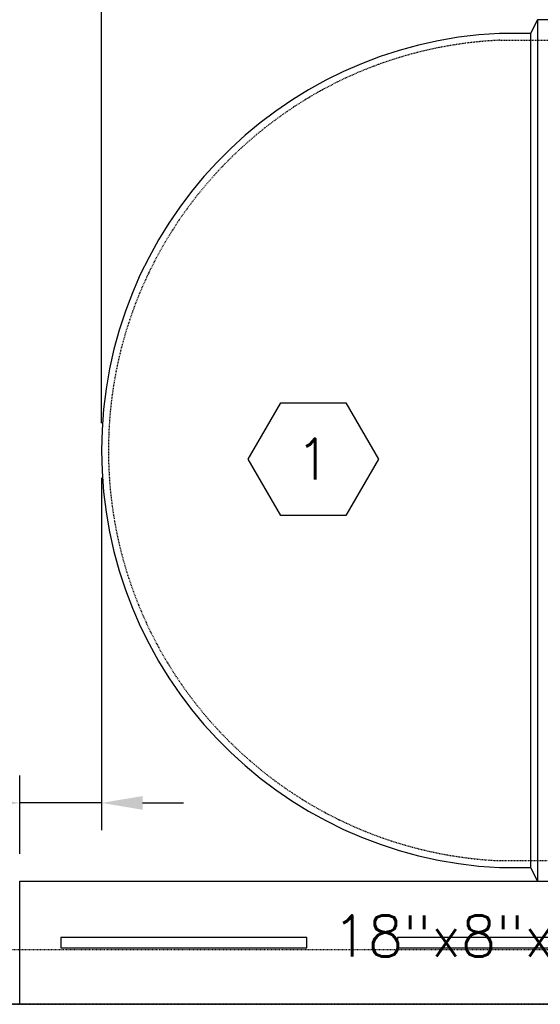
# Model space of a CAD drawing. Extents: x -169 to 2224, y 0 to 2796.
# Tile 460 of 530: x 1418 to 1494, y 1398 to 1542. Entities that reach past the tile are written whole.
import ezdxf
from ezdxf.enums import TextEntityAlignment as Align

# ---------------------------------------------------------------- set-up
doc = ezdxf.new("R2010")
doc.units = 0
doc.header["$MEASUREMENT"] = 0
doc.header["$PDSIZE"] = 1
doc.linetypes.add('HIDDEN3', pattern=[0.1875, 0.125, -0.0625])
doc.linetypes.add('VENT', pattern=[0.04, 0.02, -0.02])
doc.layers.get('0').update_dxf_attribs({"color": 255, "linetype": 'CONTINUOUS'})
doc.layers.get('DEFPOINTS').update_dxf_attribs({"linetype": 'CONTINUOUS'})
for name, color, linetype in [('DIM', 3, 'CONTINUOUS'), ('PIPING-VENT', 3, 'VENT'), ('TANK-ANCHOR', 4, 'CONTINUOUS'), ('TANK-UST', 5, 'CONTINUOUS'), ('TANK-UST-RIB', 7, 'CONTINUOUS'), ('TEXT', 3, 'CONTINUOUS')]:
    doc.layers.add(name, color=color, linetype=linetype)
doc.layers.add('FREEZE-LINES', color=8, linetype='CONTINUOUS', plot=False)
doc.styles.add('SIMPLEX', font='simplex')
doc.dimstyles.new('DIM64', dxfattribs={"dimscale": 64, "dimtxt": 0.09375, "dimasz": 0.09375, "dimexe": 0.0625, "dimexo": 0.0625, "dimgap": 0.046875, "dimtad": 1, "dimdec": 4, "dimzin": 3, "dimdsep": 46, "dimlunit": 4, "dimtxsty": 'SIMPLEX', "dimcen": 0, "dimclrd": 256, "dimclre": 256, "dimclrt": 256, "dimadec": 0, "dimazin": 0, "dimtfac": 1, "dimtdec": 4, "dimtmove": 0, "dimatfit": 3, "dimfxl": 1, "dimfrac": 2, "dimtolj": 1, "dimtzin": 0, "dimarcsym": 0})

# ---------------------------------------------------------------- blocks, each defined once
blk = doc.blocks.new('*D26')
at = {"layer": 'DEFPOINTS', "color": 0, "transparency": 16777216}
for p in [(1368.87, 1608.02), (1368.87, 1578.02), (1430.27, 1479.02)]:
    blk.add_point(p, dxfattribs=at)
at = {"layer": 'DIM', "lineweight": -2, "transparency": 16777216}
for p, q in [((1368.87, 1582.02), (1368.87, 1612.02)), ((1430.27, 1483.02), (1430.27, 1612.02)), ((1424.27, 1608.02), (1374.87, 1608.02))]:
    blk.add_line(p, q, dxfattribs=at)
at = {"layer": 'DIM', "transparency": 16777216}
for points in [[(1374.87, 1609.02), (1374.87, 1607.02), (1368.87, 1608.02)], [(1424.27, 1609.02), (1424.27, 1607.02), (1430.27, 1608.02)]]:
    blk.add_solid(points, dxfattribs=at)
at = {"layer": 'DIM', "transparency": 16777216, "insert": (1399.57, 1615.59), "char_height": 6, "attachment_point": 5, "style": 'SIMPLEX'}
blk.add_mtext('\\A1;5\'-1 3/8"', dxfattribs=at)
blk = doc.blocks.new('*D35')
at = {"layer": 'DEFPOINTS', "color": 0, "transparency": 16777216}
for p in [(1338.87, 1416.02), (1418.27, 1416.02), (1513.54, 1380.02)]:
    blk.add_point(p, dxfattribs=at)
at = {"layer": 'DIM', "lineweight": -2, "transparency": 16777216}
for p, q in [((1414.27, 1416.02), (1334.87, 1416.02)), ((1338.87, 1386.02), (1338.87, 1410.02)), ((1509.54, 1380.02), (1334.87, 1380.02))]:
    blk.add_line(p, q, dxfattribs=at)
at = {"layer": 'DIM', "transparency": 16777216}
for points in [[(1337.87, 1410.02), (1339.87, 1410.02), (1338.87, 1416.02)], [(1337.87, 1386.02), (1339.87, 1386.02), (1338.87, 1380.02)]]:
    blk.add_solid(points, dxfattribs=at)
at = {"layer": 'DIM', "transparency": 16777216, "insert": (1332.3, 1398.02), "char_height": 6, "attachment_point": 5, "rotation": 90, "style": 'SIMPLEX'}
blk.add_mtext('\\A1;3\'-0"', dxfattribs=at)
blk = doc.blocks.new('HEX')
at = {"color": 3}
blk.add_lwpolyline([(-0.0577, 0.1), (-0.1155, 0), (-0.0577, -0.1), (0.0577, -0.1), (0.1155, 0), (0.0577, 0.1)], close=True, dxfattribs=at)
at = {"color": 3, "style": 'SIMPLEX'}
blk.add_attdef('D#', text='', height=0.08, dxfattribs=at).set_placement((0, 0), align=Align.MIDDLE)
blk = doc.blocks.new('*D38')
at = {"layer": 'DEFPOINTS', "color": 0, "transparency": 16777216}
for p in [(1430.27, 1479.02), (1430.27, 1427.47), (1418.31, 1416.02)]:
    blk.add_point(p, dxfattribs=at)
at = {"layer": 'DIM', "lineweight": -2, "transparency": 16777216}
for p, q in [((1430.27, 1475.02), (1430.27, 1423.47)), ((1418.31, 1420.02), (1418.31, 1431.47)), ((1412.31, 1427.47), (1377.74, 1427.47)), ((1430.27, 1427.47), (1418.31, 1427.47)), ((1436.27, 1427.47), (1442.27, 1427.47))]:
    blk.add_line(p, q, dxfattribs=at)
at = {"layer": 'DIM', "transparency": 16777216}
for points in [[(1412.31, 1428.47), (1412.31, 1426.47), (1418.31, 1427.47)], [(1436.27, 1428.47), (1436.27, 1426.47), (1430.27, 1427.47)]]:
    blk.add_solid(points, dxfattribs=at)
at = {"layer": 'DIM', "transparency": 16777216, "insert": (1392.03, 1434.05), "char_height": 6, "attachment_point": 5, "style": 'SIMPLEX'}
blk.add_mtext('\\A1;1\'-0"', dxfattribs=at)

msp = doc.modelspace()

# ---------------------------------------------------------------- linework, layer by layer
at = {"layer": 'FREEZE-LINES', "linetype": 'Continuous'}
msp.add_line((2220, 1398.01839), (1176, 1398.01839), dxfattribs=at)
at = {"layer": 'PIPING-VENT', "ltscale": 3}
for p, q in [((1368.87181, 1406.01839), (1570.77973, 1406.01839)), ((1368.87181, 1398.01839), (1789.77254, 1398.01839))]:
    msp.add_line(p, q, dxfattribs=at)
at = {"layer": 'TANK-ANCHOR'}
msp.add_lwpolyline([(1418.31084, 1416.02146), (1615.66669, 1416.02146), (1615.66669, 1398.02146), (1418.31084, 1398.02146)], close=True, dxfattribs=at)
at = {"layer": 'TANK-ANCHOR', "color": 7}
for points in [[(1460.31084, 1406.27146), (1460.31084, 1407.77146), (1424.31084, 1407.77146), (1424.31084, 1406.27146)], [(1509.57179, 1406.27146), (1509.57179, 1407.77146), (1473.57179, 1407.77146), (1473.57179, 1406.27146)]]:
    msp.add_lwpolyline(points, close=True, dxfattribs=at)
at = {"layer": 'TANK-UST'}
msp.add_lwpolyline([(1499.02254, 1542.01839), (1494.02254, 1542.01839), (1493.02254, 1540.01839), (1488.48652, 1540.01839, 0.954330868), (1488.48652, 1418.01839), (1493.02254, 1418.01839), (1494.02254, 1416.01839), (1499.02254, 1416.01839)], format="xyb", dxfattribs=at)
at = {"layer": 'TANK-UST', "color": 2, "linetype": 'HIDDEN3'}
msp.add_lwpolyline([(1912.27254, 1539.01839), (1916.78509, 1539.01839, -0.9539575), (1916.78509, 1419.01839), (1912.27254, 1419.01839), (1817.02234, 1419.01839), (1718.00299, 1419.01839), (1493.00299, 1419.01839), (1488.50979, 1419.01839, -0.9539575), (1488.50979, 1539.01839), (1493.00299, 1539.01839), (1718.00299, 1539.01839), (1817.02234, 1539.01839)], format="xyb", close=True, dxfattribs=at)
at = {"layer": 'TANK-UST-RIB'}
for p, q in [((1494.02234, 1542.01839), (1494.02234, 1416.01839)), ((1493.02234, 1540.01839), (1493.02234, 1418.01839))]:
    msp.add_line(p, q, dxfattribs=at)

# ---------------------------------------------------------------- block references
at = {"layer": 'TEXT'}
ref = msp.add_blockref('HEX', (1461.24181, 1477.75211), dxfattribs=dict(at, xscale=-82.50601499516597, yscale=82.50601499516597, zscale=82.50601499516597))
ref.add_attrib('D#', '1', dxfattribs={"layer": '0', "color": 0, "height": 6, "style": 'SIMPLEX'}).set_placement((1461.24181, 1477.75211), align=Align.MIDDLE)

# ---------------------------------------------------------------- texts
at = {"layer": 'TEXT', "color": 3, "style": 'SIMPLEX'}
msp.add_text('18"x8"x16\'-5" DEADMAN', height=6, dxfattribs=at).set_placement((1515.1213, 1408.02146), align=Align.MIDDLE)

# ---------------------------------------------------------------- dimensions: what is measured, and where the dimension line sits
at = {"layer": 'DIM'}
dim = msp.add_linear_dim(base=(1368.87181, 1608.01839), p1=(1430.26617, 1479.01839), p2=(1368.87181, 1578.01839), angle=180, dimstyle='DIM64', dxfattribs=at)
dim.commit()
dim.dimension.update_dxf_attribs({"geometry": '*D26', "text_midpoint": (1399.56899, 1615.58982)})
dim = msp.add_linear_dim(base=(1430.27234, 1427.47364), p1=(1418.31084, 1416.02146), p2=(1430.27234, 1479.01839), angle=0, text='1\'-0"', dimstyle='DIM64', dxfattribs=at)
dim.commit()
dim.dimension.update_dxf_attribs({"geometry": '*D38', "text_midpoint": (1392.02513, 1427.47364), "dimtype": 160})
dim = msp.add_linear_dim(base=(1338.87181, 1416.01686), p1=(1513.53572, 1380.01686), p2=(1418.27234, 1416.01686), angle=90, dimstyle='DIM64', override={"dimtmove": 1}, dxfattribs=at)
dim.commit()
dim.dimension.update_dxf_attribs({"geometry": '*D35', "text_midpoint": (1332.30039, 1398.01686)})

doc.saveas('drawing.dxf')
